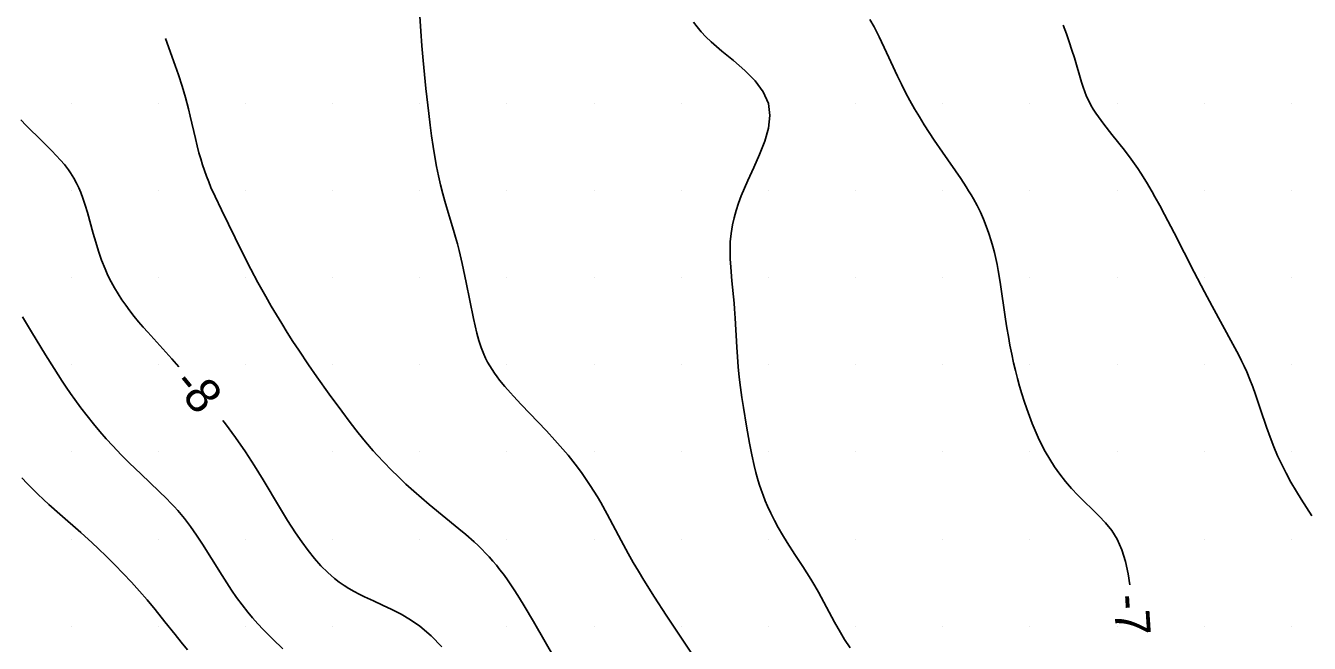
# Model space of a CAD drawing. Extents: x 2602990 to 2605851, y 618069 to 619180.
# Drawn here: x 2604572.4 to 2604646, y 618414 to 618449.5 of the extents above; entities that cross this region are included whole.
import ezdxf

# ---------------------------------------------------------------- set-up
doc = ezdxf.new("R2010")
doc.units = 0
for name, color, linetype in [('Default', 7, 'Continuous'), ('DTM Contours Major', 7, 'Continuous'), ('DTM Contours Major Text', 7, 'Continuous'), ('DTM Contours Minor', 7, 'Continuous'), ('DTM Contours Minor Text', 7, 'Continuous'), ('Exist DTM Scan Elevation Point', 7, 'Continuous')]:
    doc.layers.add(name, color=color, linetype=linetype)

# ---------------------------------------------------------------- blocks, each defined once
blk = doc.blocks.new('POINT_DISPLAY')
at = {"layer": 'Default'}
blk.add_line((0, 0), (0, 0), dxfattribs=at)

msp = doc.modelspace()

# ---------------------------------------------------------------- linework, layer by layer
at = {"layer": 'DTM Contours Major'}
for points in [[(2604581.174, 618429.889), (2604580.777, 618430.34), (2604579.396, 618431.865), (2604579.133, 618432.164), (2604578.875, 618432.466), (2604578.622, 618432.774), (2604578.375, 618433.09), (2604578.135, 618433.415), (2604577.912, 618433.737), (2604577.698, 618434.07), (2604577.493, 618434.413), (2604577.3, 618434.766), (2604577.118, 618435.13), (2604576.95, 618435.504), (2604576.752, 618436.006), (2604576.576, 618436.518), (2604576.416, 618437.032), (2604576.27, 618437.542), (2604575.941, 618438.737), (2604575.815, 618439.162), (2604575.684, 618439.561), (2604575.561, 618439.893), (2604575.446, 618440.165), (2604575.321, 618440.426), (2604575.163, 618440.714), (2604575.067, 618440.871), (2604574.965, 618441.026), (2604574.857, 618441.18), (2604574.742, 618441.333), (2604574.621, 618441.486), (2604574.397, 618441.751), (2604574.156, 618442.018), (2604573.9, 618442.287), (2604573.351, 618442.835), (2604572.43, 618443.738), (2604572.112, 618444.061)], [(2604596.273, 618413.804), (2604595.65, 618414.443), (2604595, 618415), (2604594.473, 618415.369), (2604593.937, 618415.685), (2604593.399, 618415.961), (2604592.866, 618416.21), (2604592.342, 618416.445), (2604591.835, 618416.68), (2604591.529, 618416.831), (2604591.231, 618416.99), (2604590.942, 618417.158), (2604590.66, 618417.336), (2604590.385, 618417.527), (2604590.118, 618417.733), (2604589.721, 618418.08), (2604589.337, 618418.464), (2604588.964, 618418.885), (2604588.598, 618419.341), (2604588.238, 618419.832), (2604587.88, 618420.355), (2604587.423, 618421.067), (2604586.962, 618421.82), (2604586.013, 618423.399), (2604585.516, 618424.202), (2604585, 618425), (2604584.433, 618425.822), (2604583.851, 618426.619), (2604583.713, 618426.798)]]:
    msp.add_lwpolyline(points, dxfattribs=at)
at = {"layer": 'DTM Contours Minor'}
for points in [[(2604595, 618450), (2604595.059, 618449.145), (2604595.124, 618448.3), (2604595.197, 618447.469), (2604595.274, 618446.654), (2604595.355, 618445.858), (2604595.518, 618444.413), (2604595.598, 618443.762), (2604595.682, 618443.132), (2604595.771, 618442.524), (2604595.865, 618441.938), (2604595.965, 618441.376), (2604596.073, 618440.838), (2604596.19, 618440.319), (2604596.317, 618439.815), (2604596.436, 618439.389), (2604596.687, 618438.554), (2604596.939, 618437.73), (2604597.057, 618437.319), (2604597.159, 618436.941), (2604597.255, 618436.562), (2604597.431, 618435.804), (2604597.662, 618434.72), (2604598.081, 618432.665), (2604598.174, 618432.236), (2604598.276, 618431.813), (2604598.391, 618431.398), (2604598.523, 618430.994), (2604598.676, 618430.604), (2604598.78, 618430.378), (2604598.893, 618430.157), (2604599.016, 618429.94), (2604599.148, 618429.726), (2604599.29, 618429.514), (2604599.441, 618429.304), (2604599.58, 618429.122), (2604599.88, 618428.756), (2604600.206, 618428.384), (2604600.379, 618428.193), (2604600.825, 618427.717), (2604602.273, 618426.202), (2604602.755, 618425.68), (2604603.218, 618425.157), (2604603.511, 618424.809), (2604603.791, 618424.461), (2604604.058, 618424.115), (2604604.312, 618423.769), (2604604.553, 618423.424), (2604604.782, 618423.081), (2604604.993, 618422.749), (2604605.194, 618422.418), (2604605.386, 618422.087), (2604605.753, 618421.423), (2604606.547, 618419.91), (2604606.956, 618419.165), (2604607.248, 618418.656), (2604607.549, 618418.147), (2604607.856, 618417.643), (2604608.468, 618416.665), (2604609.139, 618415.627), (2604610.209, 618414.02), (2604610.933, 618412.931)], [(2604610.706, 618449.671), (2604610.911, 618449.39), (2604611.15, 618449.106), (2604611.421, 618448.821), (2604611.723, 618448.534), (2604612.339, 618448.004), (2604612.999, 618447.46), (2604613.65, 618446.895), (2604614.236, 618446.301), (2604614.704, 618445.672), (2604615, 618445), (2604615.087, 618444.309), (2604615.005, 618443.583), (2604614.795, 618442.835), (2604614.499, 618442.075), (2604614.159, 618441.317), (2604613.815, 618440.572), (2604613.622, 618440.129), (2604613.444, 618439.696), (2604613.285, 618439.27), (2604613.146, 618438.851), (2604613.03, 618438.439), (2604612.938, 618438.034), (2604612.86, 618437.537), (2604612.816, 618437.048), (2604612.803, 618436.564), (2604612.812, 618436.086), (2604612.84, 618435.612), (2604612.909, 618434.822), (2604613.034, 618433.538), (2604613.061, 618433.209), (2604613.099, 618432.674), (2604613.193, 618431.017), (2604613.229, 618430.454), (2604613.274, 618429.89), (2604613.333, 618429.294), (2604613.403, 618428.702), (2604613.481, 618428.12), (2604613.566, 618427.55), (2604613.742, 618426.468), (2604613.916, 618425.495), (2604614.048, 618424.828), (2604614.186, 618424.213), (2604614.287, 618423.814), (2604614.38, 618423.482), (2604614.48, 618423.154), (2604614.587, 618422.83), (2604614.702, 618422.512), (2604614.823, 618422.198), (2604614.952, 618421.89), (2604615.139, 618421.477), (2604615.341, 618421.07), (2604615.557, 618420.667), (2604615.807, 618420.233), (2604616.077, 618419.793), (2604616.517, 618419.12), (2604616.98, 618418.42), (2604617.211, 618418.06), (2604617.438, 618417.692), (2604617.658, 618417.318), (2604617.87, 618416.94), (2604618.8, 618415.221), (2604619.138, 618414.629), (2604619.375, 618414.238), (2604619.682, 618413.76)], [(2604620.824, 618449.825), (2604621.059, 618449.388), (2604621.345, 618448.821), (2604621.775, 618447.92), (2604622.407, 618446.566), (2604622.634, 618446.099), (2604622.871, 618445.63), (2604623.119, 618445.162), (2604623.384, 618444.692), (2604623.658, 618444.228), (2604623.94, 618443.773), (2604624.225, 618443.327), (2604624.512, 618442.893), (2604624.982, 618442.2), (2604626.033, 618440.683), (2604626.339, 618440.223), (2604626.486, 618439.99), (2604626.629, 618439.755), (2604626.768, 618439.516), (2604626.971, 618439.139), (2604627.161, 618438.752), (2604627.338, 618438.355), (2604627.501, 618437.95), (2604627.65, 618437.539), (2604627.783, 618437.122), (2604627.879, 618436.786), (2604627.966, 618436.448), (2604628.044, 618436.108), (2604628.116, 618435.764), (2604628.181, 618435.417), (2604628.292, 618434.748), (2604628.599, 618432.615), (2604628.678, 618432.121), (2604628.764, 618431.622), (2604628.857, 618431.119), (2604628.958, 618430.615), (2604629.068, 618430.112), (2604629.174, 618429.666), (2604629.288, 618429.221), (2604629.409, 618428.779), (2604629.539, 618428.34), (2604629.676, 618427.905), (2604629.82, 618427.472), (2604629.97, 618427.052), (2604630.128, 618426.635), (2604630.297, 618426.223), (2604630.477, 618425.817), (2604630.67, 618425.417), (2604630.877, 618425.024), (2604631.135, 618424.578), (2604631.415, 618424.143), (2604631.715, 618423.718), (2604632.037, 618423.305), (2604632.381, 618422.903), (2604632.746, 618422.514), (2604633.145, 618422.122), (2604633.554, 618421.733), (2604633.958, 618421.338), (2604634.343, 618420.924), (2604634.695, 618420.482), (2604635, 618420), (2604635.282, 618419.382), (2604635.492, 618418.709), (2604635.644, 618417.997), (2604635.734, 618417.364)], [(2604631.915, 618449.483), (2604632.094, 618449.004), (2604632.258, 618448.53), (2604632.41, 618448.063), (2604632.549, 618447.609), (2604632.953, 618446.228), (2604633.047, 618445.938), (2604633.147, 618445.659), (2604633.256, 618445.391), (2604633.372, 618445.143), (2604633.498, 618444.904), (2604633.634, 618444.673), (2604633.778, 618444.447), (2604633.929, 618444.227), (2604634.235, 618443.81), (2604634.705, 618443.211), (2604635.417, 618442.315), (2604635.805, 618441.803), (2604635.998, 618441.534), (2604636.191, 618441.257), (2604636.357, 618441.007), (2604636.686, 618440.485), (2604637.012, 618439.934), (2604637.174, 618439.647), (2604637.452, 618439.143), (2604637.729, 618438.624), (2604638.274, 618437.571), (2604639.422, 618435.31), (2604640.01, 618434.179), (2604640.447, 618433.365), (2604641.647, 618431.179), (2604641.978, 618430.551), (2604642.138, 618430.234), (2604642.291, 618429.913), (2604642.438, 618429.588), (2604642.615, 618429.162), (2604642.781, 618428.731), (2604642.936, 618428.299), (2604643.228, 618427.442), (2604643.571, 618426.426), (2604643.779, 618425.85), (2604643.995, 618425.292), (2604644.209, 618424.783), (2604644.444, 618424.276), (2604644.695, 618423.779), (2604644.976, 618423.264), (2604645.29, 618422.725), (2604645.561, 618422.278), (2604646.163, 618421.321)], [(2604580.416, 618448.734), (2604580.974, 618447.169), (2604581.156, 618446.647), (2604581.371, 618445.984), (2604581.563, 618445.336), (2604581.734, 618444.697), (2604581.84, 618444.263), (2604582.133, 618442.982), (2604582.233, 618442.565), (2604582.34, 618442.156), (2604582.437, 618441.813), (2604582.542, 618441.476), (2604582.653, 618441.145), (2604582.771, 618440.818), (2604582.895, 618440.497), (2604583.026, 618440.18), (2604583.258, 618439.66), (2604583.627, 618438.89), (2604584.821, 618436.469), (2604585.321, 618435.482), (2604585.723, 618434.721), (2604586.169, 618433.916), (2604586.489, 618433.361), (2604586.782, 618432.867), (2604587.088, 618432.363), (2604587.405, 618431.854), (2604587.729, 618431.344), (2604588.058, 618430.837), (2604588.629, 618429.989), (2604589.105, 618429.306), (2604589.812, 618428.318), (2604590.534, 618427.329), (2604591.02, 618426.682), (2604591.472, 618426.102), (2604591.892, 618425.585), (2604592.334, 618425.068), (2604592.565, 618424.809), (2604592.953, 618424.393), (2604593.358, 618423.977), (2604593.78, 618423.563), (2604594.213, 618423.154), (2604594.657, 618422.751), (2604595.108, 618422.357), (2604595.543, 618421.989), (2604597.248, 618420.589), (2604597.647, 618420.251), (2604598.119, 618419.833), (2604598.345, 618419.623), (2604598.564, 618419.411), (2604598.776, 618419.196), (2604598.983, 618418.976), (2604599.195, 618418.737), (2604599.402, 618418.492), (2604599.604, 618418.239), (2604599.802, 618417.979), (2604599.997, 618417.711), (2604600.19, 618417.434), (2604600.46, 618417.027), (2604600.729, 618416.604), (2604600.997, 618416.167), (2604601.532, 618415.258), (2604602.79, 618413.064)], [(2604572.213, 618432.751), (2604572.737, 618431.894), (2604573.529, 618430.578), (2604574.025, 618429.778), (2604574.49, 618429.064), (2604574.729, 618428.71), (2604574.973, 618428.358), (2604575.223, 618428.007), (2604575.571, 618427.537), (2604575.927, 618427.073), (2604576.289, 618426.62), (2604576.655, 618426.179), (2604577.023, 618425.753), (2604577.389, 618425.346), (2604577.87, 618424.839), (2604578.342, 618424.364), (2604579.018, 618423.714), (2604580.045, 618422.744), (2604580.488, 618422.307), (2604580.703, 618422.086), (2604580.914, 618421.861), (2604581.12, 618421.632), (2604581.32, 618421.399), (2604581.502, 618421.175), (2604581.681, 618420.946), (2604581.855, 618420.712), (2604582.197, 618420.227), (2604582.539, 618419.712), (2604583.063, 618418.882), (2604583.675, 618417.897), (2604583.937, 618417.487), (2604584.211, 618417.07), (2604584.5, 618416.65), (2604584.808, 618416.229), (2604585.136, 618415.809), (2604585.418, 618415.471), (2604585.715, 618415.135), (2604586.029, 618414.799), (2604586.576, 618414.248), (2604587.152, 618413.696)], [(2604572.186, 618423.519), (2604572.49, 618423.192), (2604572.796, 618422.875), (2604573.105, 618422.57), (2604573.417, 618422.274), (2604573.73, 618421.986), (2604574.358, 618421.429), (2604575.564, 618420.371), (2604576.218, 618419.775), (2604576.556, 618419.457), (2604577.026, 618419.002), (2604577.506, 618418.523), (2604577.988, 618418.027), (2604578.465, 618417.52), (2604578.929, 618417.011), (2604579.371, 618416.504), (2604579.834, 618415.95), (2604580.389, 618415.254), (2604580.966, 618414.515), (2604581.318, 618414.073), (2604581.682, 618413.635)]]:
    msp.add_lwpolyline(points, dxfattribs=at)

# ---------------------------------------------------------------- block references
at = {"layer": 'Exist DTM Scan Elevation Point', "xscale": 1.3123333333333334, "yscale": 1.3123333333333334}
for p in [(2604575, 618445), (2604580, 618445), (2604585, 618445), (2604590, 618445), (2604595, 618445), (2604600, 618445), (2604605, 618445), (2604610, 618445), (2604615, 618445), (2604620, 618445), (2604625, 618445), (2604630, 618445), (2604635, 618445), (2604640, 618445), (2604645, 618445), (2604575, 618440), (2604580, 618440), (2604585, 618440), (2604590, 618440), (2604595, 618440), (2604600, 618440), (2604605, 618440), (2604610, 618440), (2604615, 618440), (2604620, 618440), (2604625, 618440), (2604630, 618440), (2604635, 618440), (2604640, 618440), (2604645, 618440), (2604575, 618435), (2604580, 618435), (2604585, 618435), (2604590, 618435), (2604595, 618435), (2604600, 618435), (2604605, 618435), (2604610, 618435), (2604615, 618435), (2604620, 618435), (2604625, 618435), (2604630, 618435), (2604635, 618435), (2604640, 618435), (2604645, 618435), (2604575, 618430), (2604580, 618430), (2604585, 618430), (2604590, 618430), (2604595, 618430), (2604600, 618430), (2604605, 618430), (2604610, 618430), (2604615, 618430), (2604620, 618430), (2604625, 618430), (2604630, 618430), (2604635, 618430), (2604640, 618430), (2604645, 618430), (2604575, 618425), (2604580, 618425), (2604585, 618425), (2604590, 618425), (2604595, 618425), (2604600, 618425), (2604605, 618425), (2604610, 618425), (2604615, 618425), (2604620, 618425), (2604625, 618425), (2604630, 618425), (2604635, 618425), (2604640, 618425), (2604645, 618425), (2604575, 618420), (2604580, 618420), (2604585, 618420), (2604590, 618420), (2604595, 618420), (2604600, 618420), (2604605, 618420), (2604610, 618420), (2604615, 618420), (2604620, 618420), (2604625, 618420), (2604630, 618420), (2604635, 618420), (2604640, 618420), (2604645, 618420), (2604575, 618415), (2604580, 618415), (2604585, 618415), (2604590, 618415), (2604595, 618415), (2604600, 618415), (2604605, 618415), (2604610, 618415), (2604615, 618415), (2604620, 618415), (2604625, 618415), (2604630, 618415), (2604635, 618415), (2604640, 618415), (2604645, 618415)]:
    msp.add_blockref('POINT_DISPLAY', p, dxfattribs=at)

# ---------------------------------------------------------------- texts
at = {"layer": 'DTM Contours Major Text'}
msp.add_text('-8', height=2, rotation=309.40253, dxfattribs=at).set_placement((2604580.763, 618428.869))
at = {"layer": 'DTM Contours Minor Text'}
msp.add_text('-7', height=2, rotation=273.63887, dxfattribs=at).set_placement((2604634.795, 618416.776))

doc.saveas('drawing.dxf')
